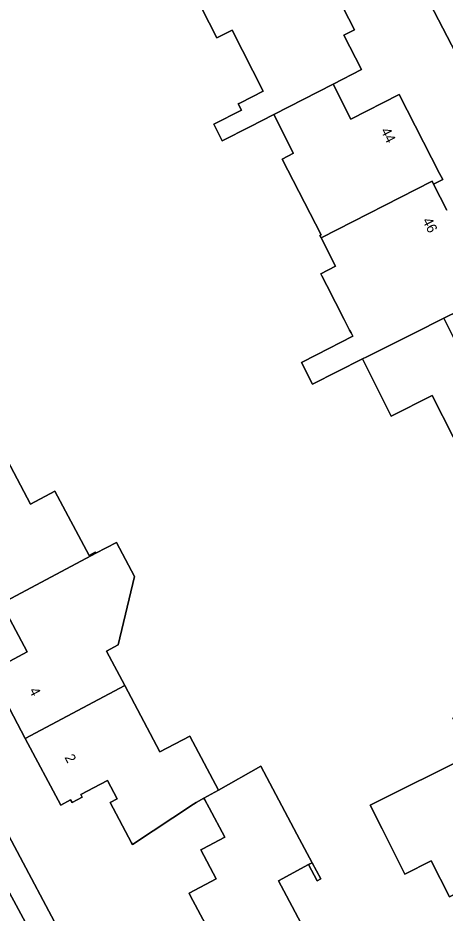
# Model space of a CAD drawing. Extents: x 162417 to 163722, y 384268 to 385417.
# Drawn here: x 163565.5 to 163607.6, y 384814.8 to 384903.2 of the extents above; entities that cross this region are included whole.
import ezdxf

# ---------------------------------------------------------------- set-up
doc = ezdxf.new("R2010")
doc.units = 0
for name, color, linetype in [('IMGEO_Erf', 7, 'Continuous'), ('IMGEO_Muur', 7, 'Continuous'), ('IMGEO_Pand', 7, 'Continuous'), ('IMGEO_Pand_nummerreeks', 7, 'Continuous'), ('IMGEO_Voetpad_open', 7, 'Continuous')]:
    doc.layers.add(name, color=color, linetype=linetype)

msp = doc.modelspace()

# ---------------------------------------------------------------- linework, layer by layer
at = {"layer": 'IMGEO_Erf'}
for points in [[(163552.107, 384845.87), (163579.211, 384794.807), (163618.849, 384814.904), (163626.367, 384818.629), (163626.635, 384818.288), (163641.667, 384825.959), (163641.486, 384826.348), (163644.977, 384828.162), (163619.201, 384879.411), (163599.332, 384917.655), (163572.96, 384969.64), (163571.782, 384971.962), (163557.559, 385000)], [(163594.638, 384909.854), (163598.647, 384902.026), (163597.606, 384901.493), (163599.351, 384898.084), (163596.545, 384896.642), (163598.297, 384893.202), (163603.067, 384895.632), (163607.041, 384887.83), (163607.053, 384887.836), (163607.208, 384887.532), (163607.359, 384887.235), (163606.455, 384886.772), (163607.752, 384884.227)], [(163608.375, 384861.82), (163606.324, 384865.924), (163602.257, 384863.891), (163599.444, 384869.519), (163594.498, 384867.046), (163593.413, 384869.171), (163594.922, 384869.941), (163598.484, 384871.759), (163598.316, 384872.089), (163598.17, 384872.376), (163597.635, 384873.425), (163595.931, 384876.769), (163595.438, 384877.736), (163595.337, 384877.933), (163596.795, 384878.675), (163595.369, 384881.473), (163595.248, 384881.709), (163595.364, 384881.769), (163591.514, 384889.24), (163592.644, 384889.822), (163592.616, 384889.878), (163590.693, 384893.654), (163588.341, 384892.453), (163585.616, 384891.061), (163584.783, 384892.697), (163587.508, 384894.088), (163587.196, 384894.702), (163587.425, 384894.818), (163589.646, 384895.949), (163586.581, 384901.973), (163585.089, 384901.214), (163583.574, 384904.192)], [(163610.567, 384875.078), (163607.479, 384873.535), (163607.602, 384873.289)], [(163564.056, 384860.19), (163566.71, 384855.186), (163569.107, 384856.457), (163572.473, 384850.112), (163573.091, 384850.44), (163573.146, 384850.337), (163575.172, 384851.411), (163576.948, 384848.06), (163575.35, 384841.289), (163574.194, 384840.676), (163575.999, 384837.273), (163579.466, 384830.738), (163582.402, 384832.295), (163585.226, 384826.971), (163589.427, 384829.311), (163592.982, 384822.608), (163594.478, 384819.788), (163595.325, 384818.191), (163594.975, 384818.006), (163594.128, 384819.603), (163591.144, 384818.02), (163591.933, 384816.532), (163595.361, 384810.069)], [(163564.646, 384839.7), (163566.361, 384840.61), (163563.823, 384845.395)], [(163585.463, 384810.887), (163582.447, 384816.574), (163582.34, 384816.777), (163585.013, 384818.195), (163583.495, 384821.056), (163583.685, 384821.157), (163585.85, 384822.305), (163584.307, 384825.214), (163583.892, 384825.997), (163583.797, 384826.176), (163583.025, 384825.746), (163582.76, 384825.57), (163576.749, 384821.586), (163576.659, 384821.756), (163574.554, 384825.727), (163575.247, 384826.094), (163574.283, 384827.915), (163573.59, 384827.548), (163571.661, 384826.526), (163571.802, 384826.258), (163570.796, 384825.726), (163570.654, 384825.993), (163569.677, 384825.475), (163566.18, 384832.068), (163562.684, 384838.659)]]:
    msp.add_lwpolyline(points, dxfattribs=at)
msp.add_lwpolyline([(163603.617, 384818.657), (163601.373, 384823.126), (163600.201, 384825.46), (163610.157, 384830.46), (163608.346, 384834.067), (163613.442, 384836.626), (163615.402, 384832.723), (163617.646, 384828.255), (163612.865, 384825.855), (163615.67, 384820.268), (163608.013, 384816.423), (163606.232, 384819.97)], close=True, dxfattribs=at)
at = {"layer": 'IMGEO_Muur'}
msp.add_lwpolyline([(163595.325, 384818.191), (163594.478, 384819.788), (163594.128, 384819.603), (163594.975, 384818.006)], close=True, dxfattribs=at)
at = {"layer": 'IMGEO_Pand'}
for points in [[(163597.606, 384901.493), (163598.647, 384902.026), (163594.638, 384909.854), (163585.952, 384905.409), (163583.574, 384904.192), (163585.089, 384901.214), (163586.581, 384901.973), (163589.646, 384895.949), (163587.425, 384894.818), (163587.196, 384894.702), (163587.508, 384894.088), (163584.783, 384892.697), (163585.616, 384891.061), (163588.341, 384892.453), (163590.693, 384893.654), (163596.545, 384896.642), (163599.351, 384898.084)], [(163596.545, 384896.642), (163590.693, 384893.654), (163592.616, 384889.878), (163592.644, 384889.822), (163591.514, 384889.24), (163595.364, 384881.769), (163595.248, 384881.709), (163595.369, 384881.473), (163606.304, 384887.069), (163606.455, 384886.772), (163607.359, 384887.235), (163607.208, 384887.532), (163607.053, 384887.836), (163607.041, 384887.83), (163603.067, 384895.632), (163598.297, 384893.202)], [(163607.479, 384873.535), (163604.553, 384872.073), (163599.877, 384869.735), (163599.444, 384869.519), (163602.257, 384863.891), (163606.324, 384865.924), (163608.375, 384861.82), (163609.177, 384860.216), (163609.312, 384859.946), (163617.444, 384864.01), (163618.745, 384864.66), (163614.745, 384872.663), (163610.899, 384870.741), (163609.28, 384869.932), (163608.047, 384872.398), (163607.602, 384873.289)], [(163573.091, 384850.44), (163572.473, 384850.112), (163569.107, 384856.457), (163566.71, 384855.186), (163564.056, 384860.19), (163563.606, 384859.951), (163554.925, 384855.278), (163555.004, 384855.13), (163557.14, 384851.101), (163556.339, 384850.677), (163558.018, 384847.511), (163561.101, 384849.147), (163563.252, 384845.092), (163563.823, 384845.395), (163573.146, 384850.337)], [(163574.194, 384840.676), (163575.35, 384841.289), (163576.948, 384848.06), (163575.172, 384851.411), (163573.146, 384850.337), (163563.823, 384845.395), (163566.361, 384840.61), (163564.646, 384839.7), (163564.506, 384839.966), (163563.507, 384839.436), (163563.647, 384839.17), (163562.684, 384838.659), (163566.18, 384832.068), (163575.999, 384837.273)], [(163575.999, 384837.273), (163566.18, 384832.068), (163569.677, 384825.475), (163570.654, 384825.993), (163570.796, 384825.726), (163571.802, 384826.258), (163571.661, 384826.526), (163573.59, 384827.548), (163574.283, 384827.915), (163575.247, 384826.094), (163574.554, 384825.727), (163576.659, 384821.756), (163576.749, 384821.586), (163582.76, 384825.57), (163583.025, 384825.746), (163583.797, 384826.176), (163585.226, 384826.971), (163582.402, 384832.295), (163579.466, 384830.738)], [(163603.617, 384818.657), (163606.232, 384819.97), (163608.013, 384816.423), (163615.67, 384820.268), (163612.865, 384825.855), (163617.646, 384828.255), (163615.402, 384832.723), (163613.442, 384836.626), (163608.346, 384834.067), (163610.157, 384830.46), (163600.201, 384825.46), (163601.373, 384823.126)], [(163585.226, 384826.971), (163583.797, 384826.176), (163583.892, 384825.997), (163584.307, 384825.214), (163585.85, 384822.305), (163583.685, 384821.157), (163583.495, 384821.056), (163585.013, 384818.195), (163582.34, 384816.777), (163582.447, 384816.574), (163585.463, 384810.887), (163584.605, 384810.432), (163584.931, 384809.816), (163585.173, 384809.945), (163587.359, 384805.824), (163595.361, 384810.069), (163591.933, 384816.532), (163591.144, 384818.02), (163594.128, 384819.603), (163594.478, 384819.788), (163592.982, 384822.608), (163589.427, 384829.311)]]:
    msp.add_lwpolyline(points, close=True, dxfattribs=at)
msp.add_lwpolyline([(163607.752, 384884.227), (163606.455, 384886.772), (163606.304, 384887.069), (163595.369, 384881.473), (163596.795, 384878.675), (163595.337, 384877.933), (163595.438, 384877.736), (163595.931, 384876.769), (163597.635, 384873.425), (163598.17, 384872.376), (163598.316, 384872.089), (163598.484, 384871.759), (163594.922, 384869.941), (163593.413, 384869.171), (163594.498, 384867.046), (163599.444, 384869.519), (163599.877, 384869.735), (163604.553, 384872.073), (163607.479, 384873.535), (163610.567, 384875.078)], dxfattribs=at)
at = {"layer": 'IMGEO_Voetpad_open'}
msp.add_lwpolyline([(163531.103, 385052.107), (163533.125, 385048.062), (163534.443, 385045.503), (163557.559, 385000), (163571.782, 384971.962), (163572.96, 384969.64), (163599.332, 384917.655), (163619.201, 384879.411), (163644.977, 384828.162), (163646.209, 384825.591), (163647.107, 384826.065), (163654.204, 384812.214), (163656.997, 384806.824), (163660.571, 384799.786), (163661.604, 384797.609), (163662.207, 384797.874), (163664.204, 384793.9), (163665.062, 384792.193), (163665.979, 384790.369)], dxfattribs=at)
for points in [[(163552.107, 384845.87), (163518.056, 384909.494), (163515.928, 384908.35), (163515.734, 384908.25), (163517.932, 384903.988), (163518.096, 384903.671), (163526.026, 384888.987), (163529.708, 384881.906), (163534.572, 384872.726), (163538.645, 384865.283), (163538.754, 384865.085), (163542.031, 384858.913), (163545.302, 384852.814), (163550.786, 384842.589), (163554.272, 384836.183), (163560.032, 384825.298), (163562.999, 384819.749), (163567.994, 384810.595), (163576.893, 384793.832), (163577.006, 384793.682), (163579.211, 384794.807)], [(163562.999, 384819.749), (163560.255, 384818.233), (163564.821, 384809.357), (163565.334, 384808.395), (163566.069, 384809.515), (163566.174, 384809.627), (163567.994, 384810.595)]]:
    msp.add_lwpolyline(points, close=True, dxfattribs=at)

# ---------------------------------------------------------------- texts
at = {"layer": 'IMGEO_Pand_nummerreeks'}
for s, rotation, p in [('44', 296.99183, (163601.206, 384892.059)), ('46', 297.00329, (163605.324, 384883.18)), ('4', 297.94218, (163566.529, 384836.787)), ('2', 297.94294, (163570.025, 384830.197))]:
    msp.add_text(s, height=1, rotation=rotation, dxfattribs=at).set_placement(p)

doc.saveas('drawing.dxf')
